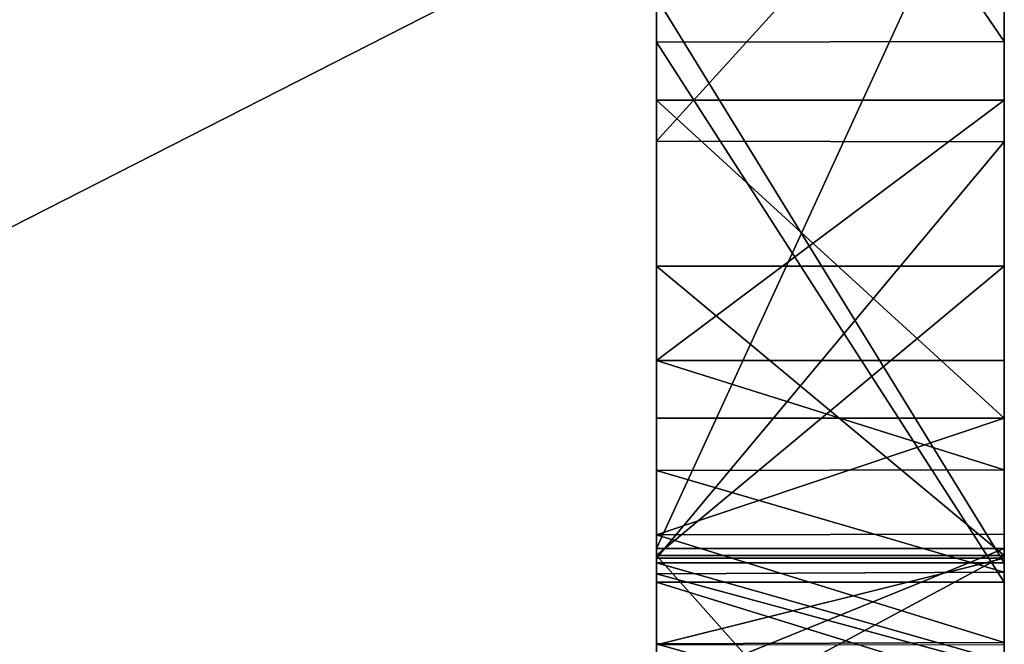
# Model space of a CAD drawing. Header units: millimetres. Extents: x -50 to 50, y -22 to 96.
# Tile 297 of 374: x 43.584 to 45, y 5.739 to 6.636. Entities that reach past the tile are written whole.
import ezdxf

# ---------------------------------------------------------------- set-up
doc = ezdxf.new("R2010")
doc.units = ezdxf.units.MM
doc.header["$LTSCALE"] = 65.185185
for name, color, linetype in [('1159', 7, 'CONTINUOUS'), ('1164', 7, 'CONTINUOUS'), ('1172', 7, 'CONTINUOUS'), ('1173', 7, 'CONTINUOUS'), ('808', 7, 'CONTINUOUS'), ('835', 7, 'CONTINUOUS'), ('836', 7, 'CONTINUOUS'), ('849', 7, 'CONTINUOUS'), ('850', 7, 'CONTINUOUS'), ('851', 7, 'CONTINUOUS'), ('852', 7, 'CONTINUOUS'), ('853', 7, 'CONTINUOUS'), ('871', 7, 'CONTINUOUS'), ('872', 7, 'CONTINUOUS'), ('875', 7, 'CONTINUOUS'), ('876', 7, 'CONTINUOUS'), ('878', 7, 'CONTINUOUS'), ('879', 7, 'CONTINUOUS'), ('880', 7, 'CONTINUOUS'), ('881', 7, 'CONTINUOUS'), ('914', 7, 'CONTINUOUS'), ('915', 7, 'CONTINUOUS'), ('916', 7, 'CONTINUOUS'), ('917', 7, 'CONTINUOUS'), ('918', 7, 'CONTINUOUS')]:
    doc.layers.add(name, color=color, linetype=linetype)

msp = doc.modelspace()

# ---------------------------------------------------------------- linework, layer by layer
at = {"layer": '1159', "linetype": 'CONTINUOUS'}
for points in [[(39, 6.811, 13.9234), (39, 4.0118, 14.9718), (44.5, 6.811, 13.9234), (39, 6.811, 13.9234)], [(39, 4.0118, 14.9718), (44.5, 4.0117, 14.9718), (44.5, 6.811, 13.9234), (39, 4.0118, 14.9718)]]:
    msp.add_3dface(points, dxfattribs=at)
at = {"layer": '1164', "linetype": 'CONTINUOUS'}
for points in [[(39, 4.0118, -14.9718), (39, 6.811, -13.9234), (44.5, 4.0117, -14.9718), (39, 4.0118, -14.9718)], [(39, 6.811, -13.9234), (44.5, 6.811, -13.9234), (44.5, 4.0117, -14.9718), (39, 6.811, -13.9234)]]:
    msp.add_3dface(points, dxfattribs=at)
at = {"layer": '1172', "linetype": 'CONTINUOUS'}
for points in [[(45, 6.6049, 2.6092), (45, 7.3377, 3.2202), (45, 6.4607, 2.9547), (45, 6.6049, 2.6092)], [(45, 7.3377, 3.2202), (45, 7.0122, 3.4557), (45, 6.4607, 2.9547), (45, 7.3377, 3.2202)], [(45, 6.9631, 7.2962), (45, 5.8765, 7.5693), (45, 4.7676, 7.3054), (45, 6.9631, 7.2962)], [(45, 6.9631, 7.2962), (45, 4.7676, 7.3054), (45, 4.666, 7.2355), (45, 6.9631, 7.2962)], [(45, 6.9631, 7.2962), (45, 4.666, 7.2355), (45, 5.8557, 7.1953), (45, 6.9631, 7.2962)], [(45, 6.9631, 7.2962), (45, 5.8557, 7.1953), (45, 6.6676, 7.0103), (45, 6.9631, 7.2962)], [(45, 4.9123, 2.6423), (45, 5.0138, 2.5926), (45, 6.6049, 2.6092), (45, 4.9123, 2.6423)], [(45, 4.9123, 2.6423), (45, 6.6049, 2.6092), (45, 5.8626, 2.8047), (45, 4.9123, 2.6423)], [(45, 5.0138, 2.5926), (45, 5.1268, 2.5473), (45, 6.6049, 2.6092), (45, 5.0138, 2.5926)], [(45, 5.1268, 2.5473), (45, 5.2501, 2.508), (45, 6.6049, 2.6092), (45, 5.1268, 2.5473)], [(45, 5.2501, 2.508), (45, 5.3839, 2.4756), (45, 6.6049, 2.6092), (45, 5.2501, 2.508)], [(45, 5.3839, 2.4756), (45, 5.5258, 2.4513), (45, 6.6049, 2.6092), (45, 5.3839, 2.4756)], [(45, 5.5258, 2.4513), (45, 5.6736, 2.4365), (45, 6.6049, 2.6092), (45, 5.5258, 2.4513)], [(45, 5.6736, 2.4365), (45, 5.828, 2.4307), (45, 6.6049, 2.6092), (45, 5.6736, 2.4365)], [(45, 6.6049, 2.6092), (45, 6.4607, 2.9547), (45, 5.8626, 2.8047), (45, 6.6049, 2.6092)], [(45, 5.1216, 4.8269), (45, 6.1466, 4.6607), (45, 6.5205, 5.0346), (45, 5.1216, 4.8269)], [(45, 5.1216, 4.8269), (45, 6.5205, 5.0346), (45, 6.0635, 5.0346), (45, 5.1216, 4.8269)], [(45, 6.1466, 4.6607), (45, 6.5205, 4.6607), (45, 6.5205, 5.0346), (45, 6.1466, 4.6607)], [(45, 5.1216, 4.8269), (45, 5.9896, 4.6574), (45, 6.1466, 4.6607), (45, 5.1216, 4.8269)], [(45, 5.1216, 4.8269), (45, 6.0635, 5.0346), (45, 5.8972, 5.0385), (45, 5.1216, 4.8269)], [(45, 5.1216, 4.8269), (45, 5.8423, 4.6475), (45, 5.9896, 4.6574), (45, 5.1216, 4.8269)], [(45, 5.1216, 4.8269), (45, 5.8972, 5.0385), (45, 5.7414, 5.0499), (45, 5.1216, 4.8269)], [(45, 5.8765, 7.5693), (45, 5.6735, 7.5627), (45, 5.4854, 7.5446), (45, 5.8765, 7.5693)], [(45, 5.8765, 7.5693), (45, 5.4854, 7.5446), (45, 5.3122, 7.5148), (45, 5.8765, 7.5693)], [(45, 5.8765, 7.5693), (45, 5.3122, 7.5148), (45, 5.1538, 7.475), (45, 5.8765, 7.5693)], [(45, 5.8765, 7.5693), (45, 5.1538, 7.475), (45, 5.0104, 7.426), (45, 5.8765, 7.5693)], [(45, 5.8765, 7.5693), (45, 5.0104, 7.426), (45, 4.8822, 7.3691), (45, 5.8765, 7.5693)], [(45, 5.8765, 7.5693), (45, 4.8822, 7.3691), (45, 4.7676, 7.3054), (45, 5.8765, 7.5693)], [(45, 4.7391, 2.754), (45, 4.821, 2.6964), (45, 5.8626, 2.8047), (45, 4.7391, 2.754)], [(45, 4.7391, 2.754), (45, 5.8626, 2.8047), (45, 5.7384, 2.8079), (45, 4.7391, 2.754)], [(45, 4.821, 2.6964), (45, 4.9123, 2.6423), (45, 5.8626, 2.8047), (45, 4.821, 2.6964)], [(45, 5.8557, 7.1953), (45, 4.666, 7.2355), (45, 5.7143, 7.1913), (45, 5.8557, 7.1953)], [(45, 5.1216, 4.8269), (45, 5.7045, 4.631), (45, 5.8423, 4.6475), (45, 5.1216, 4.8269)], [(45, 5.1216, 4.8269), (45, 5.7414, 5.0499), (45, 5.5961, 5.0688), (45, 5.1216, 4.8269)]]:
    msp.add_3dface(points, dxfattribs=at)
at = {"layer": '1173', "linetype": 'CONTINUOUS'}
for points in [[(45, 5.8665, -2.5), (45, 5.8665, -5.1524), (45, 6.282, -6.1011), (45, 5.8665, -2.5)], [(45, 5.8665, -2.5), (45, 6.282, -6.1011), (45, 6.282, -2.5), (45, 5.8665, -2.5)], [(45, 5.8665, -5.1524), (45, 5.8665, -5.554), (45, 6.282, -6.1011), (45, 5.8665, -5.1524)], [(45, 5.8665, -5.554), (45, 5.8665, -6.1011), (45, 6.282, -6.1011), (45, 5.8665, -5.554)], [(45, 5.8665, -5.1524), (45, 5.5977, -5.454), (45, 5.8665, -5.554), (45, 5.8665, -5.1524)], [(45, 5.5977, -5.454), (45, 5.306, -6.0266), (45, 5.8665, -5.554), (45, 5.5977, -5.454)]]:
    msp.add_3dface(points, dxfattribs=at)
at = {"layer": '808', "linetype": 'CONTINUOUS'}
for points in [[(44.5, 6.6039, 2.6087), (44.5, 6.811, -13.9234), (44.5, 7.3377, 3.2202), (44.5, 6.6039, 2.6087)], [(44.5, 6.4615, 2.9552), (44.5, 7.0122, 3.4557), (44.5, 6.5205, 4.6607), (44.5, 6.4615, 2.9552)], [(44.5, 6.5205, 4.6607), (44.5, 7.0122, 3.4557), (44.5, 6.5205, 5.0346), (44.5, 6.5205, 4.6607)], [(44.5, 6.5205, 5.0346), (44.5, 7.0122, 3.4557), (44.5, 6.6681, 7.0101), (44.5, 6.5205, 5.0346)], [(44.5, 6.9626, 7.2965), (44.5, 6.811, 13.9234), (44.5, 5.8765, 7.5693), (44.5, 6.9626, 7.2965)], [(44.5, 6.811, 13.9234), (44.5, 4.0117, 14.9718), (44.5, 5.8765, 7.5693), (44.5, 6.811, 13.9234)], [(44.5, 4.0117, -14.9718), (44.5, 6.811, -13.9234), (44.5, 4.1084, -5.983), (44.5, 4.0117, -14.9718)], [(44.5, 4.1084, -5.983), (44.5, 6.811, -13.9234), (44.5, 4.6685, -6.1704), (44.5, 4.1084, -5.983)], [(44.5, 4.6685, -6.1704), (44.5, 6.811, -13.9234), (44.5, 5.3067, -6.0262), (44.5, 4.6685, -6.1704)], [(44.5, 5.3067, -6.0262), (44.5, 6.811, -13.9234), (44.5, 5.8665, -6.1011), (44.5, 5.3067, -6.0262)], [(44.5, 5.8665, -6.1011), (44.5, 6.811, -13.9234), (44.5, 6.282, -6.1011), (44.5, 5.8665, -6.1011)], [(44.5, 6.282, -6.1011), (44.5, 6.811, -13.9234), (44.5, 6.282, -2.5), (44.5, 6.282, -6.1011)], [(44.5, 6.282, -2.5), (44.5, 6.811, -13.9234), (44.5, 6.6039, 2.6087), (44.5, 6.282, -2.5)], [(44.5, 5.8557, 7.1953), (44.5, 6.5205, 5.0346), (44.5, 6.6681, 7.0101), (44.5, 5.8557, 7.1953)], [(44.5, 5.828, 2.4307), (44.5, 6.282, -2.5), (44.5, 6.6039, 2.6087), (44.5, 5.828, 2.4307)], [(44.5, 6.1466, 4.6607), (44.5, 6.4615, 2.9552), (44.5, 6.5205, 4.6607), (44.5, 6.1466, 4.6607)], [(44.5, 6.0635, 5.0346), (44.5, 6.5205, 5.0346), (44.5, 5.8557, 7.1953), (44.5, 6.0635, 5.0346)], [(44.5, 5.8626, 2.8047), (44.5, 6.4615, 2.9552), (44.5, 5.9883, 4.6573), (44.5, 5.8626, 2.8047)], [(44.5, 5.9883, 4.6573), (44.5, 6.4615, 2.9552), (44.5, 6.1466, 4.6607), (44.5, 5.9883, 4.6573)], [(44.5, 5.8665, -2.5), (44.5, 6.282, -2.5), (44.5, 5.828, 2.4307), (44.5, 5.8665, -2.5)], [(44.5, 5.8959, 5.0385), (44.5, 6.0635, 5.0346), (44.5, 5.8557, 7.1953), (44.5, 5.8959, 5.0385)], [(44.5, 5.8401, 4.6473), (44.5, 5.8626, 2.8047), (44.5, 5.9883, 4.6573), (44.5, 5.8401, 4.6473)], [(44.5, 5.7393, 5.0501), (44.5, 5.8959, 5.0385), (44.5, 5.8557, 7.1953), (44.5, 5.7393, 5.0501)], [(44.5, 5.8765, 7.5693), (44.5, 4.0117, 14.9718), (44.5, 5.6732, 7.5627), (44.5, 5.8765, 7.5693)], [(44.5, 5.8665, -5.1524), (44.5, 5.8665, -2.5), (44.5, 5.828, 2.4307), (44.5, 5.8665, -5.1524)], [(44.5, 5.5977, -5.454), (44.5, 5.8665, -5.1524), (44.5, 5.6737, 2.4365), (44.5, 5.5977, -5.454)], [(44.5, 5.6737, 2.4365), (44.5, 5.8665, -5.1524), (44.5, 5.828, 2.4307), (44.5, 5.6737, 2.4365)], [(44.5, 5.8665, -5.554), (44.5, 5.3067, -6.0262), (44.5, 5.8665, -6.1011), (44.5, 5.8665, -5.554)], [(44.5, 5.7382, 2.8079), (44.5, 5.8626, 2.8047), (44.5, 5.8401, 4.6473), (44.5, 5.7382, 2.8079)], [(44.5, 5.7127, 7.1912), (44.5, 5.7393, 5.0501), (44.5, 5.8557, 7.1953), (44.5, 5.7127, 7.1912)], [(44.5, 5.702, 4.6307), (44.5, 5.7382, 2.8079), (44.5, 5.8401, 4.6473), (44.5, 5.702, 4.6307)], [(44.5, 5.5935, 5.0692), (44.5, 5.7393, 5.0501), (44.5, 5.7127, 7.1912), (44.5, 5.5935, 5.0692)]]:
    msp.add_3dface(points, dxfattribs=at)
at = {"layer": '835', "linetype": 'CONTINUOUS'}
for points in [[(44.5, 5.8665, -2.5), (44.5, 5.8665, -5.1524), (45, 5.8665, -2.5), (44.5, 5.8665, -2.5)], [(45, 5.8665, -2.5), (44.5, 5.8665, -5.1524), (45, 5.8665, -5.1524), (45, 5.8665, -2.5)]]:
    msp.add_3dface(points, dxfattribs=at)
at = {"layer": '836', "linetype": 'CONTINUOUS'}
for points in [[(44.5, 5.8665, -5.1524), (44.5, 5.5977, -5.454), (45, 5.8665, -5.1524), (44.5, 5.8665, -5.1524)], [(45, 5.8665, -5.1524), (44.5, 5.5977, -5.454), (45, 5.5977, -5.454), (45, 5.8665, -5.1524)]]:
    msp.add_3dface(points, dxfattribs=at)
at = {"layer": '849', "linetype": 'CONTINUOUS'}
for points in [[(44.5, 5.3067, -6.0262), (44.5, 5.8665, -5.554), (45, 5.306, -6.0266), (44.5, 5.3067, -6.0262)], [(45, 5.306, -6.0266), (44.5, 5.8665, -5.554), (45, 5.8665, -5.554), (45, 5.306, -6.0266)]]:
    msp.add_3dface(points, dxfattribs=at)
at = {"layer": '850', "linetype": 'CONTINUOUS'}
for points in [[(44.5, 5.8665, -5.554), (44.5, 5.8665, -6.1011), (45, 5.8665, -5.554), (44.5, 5.8665, -5.554)], [(45, 5.8665, -5.554), (44.5, 5.8665, -6.1011), (45, 5.8665, -6.1011), (45, 5.8665, -5.554)]]:
    msp.add_3dface(points, dxfattribs=at)
at = {"layer": '851', "linetype": 'CONTINUOUS'}
for points in [[(44.5, 5.8665, -6.1011), (44.5, 6.282, -6.1011), (45, 6.282, -6.1011), (44.5, 5.8665, -6.1011)], [(45, 5.8665, -6.1011), (44.5, 5.8665, -6.1011), (45, 6.282, -6.1011), (45, 5.8665, -6.1011)]]:
    msp.add_3dface(points, dxfattribs=at)
at = {"layer": '852', "linetype": 'CONTINUOUS'}
for points in [[(44.5, 6.282, -6.1011), (44.5, 6.282, -2.5), (45, 6.282, -6.1011), (44.5, 6.282, -6.1011)], [(45, 6.282, -6.1011), (44.5, 6.282, -2.5), (45, 6.282, -2.5), (45, 6.282, -6.1011)]]:
    msp.add_3dface(points, dxfattribs=at)
at = {"layer": '853', "linetype": 'CONTINUOUS'}
for points in [[(44.5, 6.282, -2.5), (44.5, 5.8665, -2.5), (45, 5.8665, -2.5), (44.5, 6.282, -2.5)], [(44.5, 6.282, -2.5), (45, 5.8665, -2.5), (45, 6.282, -2.5), (44.5, 6.282, -2.5)]]:
    msp.add_3dface(points, dxfattribs=at)
at = {"layer": '871', "linetype": 'CONTINUOUS'}
for points in [[(44.5, 6.9626, 7.2965), (44.5, 5.8765, 7.5693), (45, 6.9631, 7.2962), (44.5, 6.9626, 7.2965)], [(45, 6.9631, 7.2962), (44.5, 5.8765, 7.5693), (45, 5.8765, 7.5693), (45, 6.9631, 7.2962)]]:
    msp.add_3dface(points, dxfattribs=at)
at = {"layer": '872', "linetype": 'CONTINUOUS'}
for points in [[(44.5, 5.8765, 7.5693), (44.5, 5.6732, 7.5627), (45, 5.8765, 7.5693), (44.5, 5.8765, 7.5693)], [(45, 5.8765, 7.5693), (44.5, 5.6732, 7.5627), (45, 5.6735, 7.5627), (45, 5.8765, 7.5693)]]:
    msp.add_3dface(points, dxfattribs=at)
at = {"layer": '875', "linetype": 'CONTINUOUS'}
for points in [[(44.5, 5.6737, 2.4365), (44.5, 5.828, 2.4307), (45, 5.6736, 2.4365), (44.5, 5.6737, 2.4365)], [(45, 5.6736, 2.4365), (44.5, 5.828, 2.4307), (45, 5.828, 2.4307), (45, 5.6736, 2.4365)]]:
    msp.add_3dface(points, dxfattribs=at)
at = {"layer": '876', "linetype": 'CONTINUOUS'}
for points in [[(44.5, 6.6039, 2.6087), (44.5, 7.3377, 3.2202), (45, 6.6049, 2.6092), (44.5, 6.6039, 2.6087)], [(45, 6.6049, 2.6092), (44.5, 7.3377, 3.2202), (45, 7.3377, 3.2202), (45, 6.6049, 2.6092)], [(45, 5.828, 2.4307), (44.5, 6.6039, 2.6087), (45, 6.6049, 2.6092), (45, 5.828, 2.4307)], [(44.5, 5.828, 2.4307), (44.5, 6.6039, 2.6087), (45, 5.828, 2.4307), (44.5, 5.828, 2.4307)]]:
    msp.add_3dface(points, dxfattribs=at)
at = {"layer": '878', "linetype": 'CONTINUOUS'}
for points in [[(44.5, 7.0122, 3.4557), (44.5, 6.4615, 2.9552), (45, 7.0122, 3.4557), (44.5, 7.0122, 3.4557)], [(45, 7.0122, 3.4557), (44.5, 6.4615, 2.9552), (45, 6.4607, 2.9547), (45, 7.0122, 3.4557)], [(44.5, 6.4615, 2.9552), (44.5, 5.8626, 2.8047), (45, 6.4607, 2.9547), (44.5, 6.4615, 2.9552)], [(45, 6.4607, 2.9547), (44.5, 5.8626, 2.8047), (45, 5.8626, 2.8047), (45, 6.4607, 2.9547)]]:
    msp.add_3dface(points, dxfattribs=at)
at = {"layer": '879', "linetype": 'CONTINUOUS'}
for points in [[(44.5, 5.8626, 2.8047), (44.5, 5.7382, 2.8079), (45, 5.8626, 2.8047), (44.5, 5.8626, 2.8047)], [(45, 5.8626, 2.8047), (44.5, 5.7382, 2.8079), (45, 5.7384, 2.8079), (45, 5.8626, 2.8047)]]:
    msp.add_3dface(points, dxfattribs=at)
at = {"layer": '880', "linetype": 'CONTINUOUS'}
for points in [[(44.5, 5.9883, 4.6573), (44.5, 6.1466, 4.6607), (45, 5.9896, 4.6574), (44.5, 5.9883, 4.6573)], [(45, 5.9896, 4.6574), (44.5, 6.1466, 4.6607), (45, 6.1466, 4.6607), (45, 5.9896, 4.6574)], [(45, 5.8423, 4.6475), (44.5, 5.9883, 4.6573), (45, 5.9896, 4.6574), (45, 5.8423, 4.6475)], [(44.5, 5.8401, 4.6473), (44.5, 5.9883, 4.6573), (45, 5.8423, 4.6475), (44.5, 5.8401, 4.6473)], [(45, 5.7045, 4.631), (44.5, 5.8401, 4.6473), (45, 5.8423, 4.6475), (45, 5.7045, 4.631)], [(44.5, 5.702, 4.6307), (44.5, 5.8401, 4.6473), (45, 5.7045, 4.631), (44.5, 5.702, 4.6307)]]:
    msp.add_3dface(points, dxfattribs=at)
at = {"layer": '881', "linetype": 'CONTINUOUS'}
for points in [[(44.5, 6.1466, 4.6607), (44.5, 6.5205, 4.6607), (45, 6.5205, 4.6607), (44.5, 6.1466, 4.6607)], [(45, 6.1466, 4.6607), (44.5, 6.1466, 4.6607), (45, 6.5205, 4.6607), (45, 6.1466, 4.6607)]]:
    msp.add_3dface(points, dxfattribs=at)
at = {"layer": '914', "linetype": 'CONTINUOUS'}
for points in [[(44.5, 6.5205, 4.6607), (44.5, 6.5205, 5.0346), (45, 6.5205, 5.0346), (44.5, 6.5205, 4.6607)], [(45, 6.5205, 4.6607), (44.5, 6.5205, 4.6607), (45, 6.5205, 5.0346), (45, 6.5205, 4.6607)]]:
    msp.add_3dface(points, dxfattribs=at)
at = {"layer": '915', "linetype": 'CONTINUOUS'}
for points in [[(44.5, 6.5205, 5.0346), (44.5, 6.0635, 5.0346), (45, 6.0635, 5.0346), (44.5, 6.5205, 5.0346)], [(45, 6.5205, 5.0346), (44.5, 6.5205, 5.0346), (45, 6.0635, 5.0346), (45, 6.5205, 5.0346)]]:
    msp.add_3dface(points, dxfattribs=at)
at = {"layer": '916', "linetype": 'CONTINUOUS'}
for points in [[(44.5, 6.0635, 5.0346), (44.5, 5.8959, 5.0385), (45, 6.0635, 5.0346), (44.5, 6.0635, 5.0346)], [(45, 6.0635, 5.0346), (44.5, 5.8959, 5.0385), (45, 5.8972, 5.0385), (45, 6.0635, 5.0346)], [(45, 5.8972, 5.0385), (44.5, 5.8959, 5.0385), (45, 5.7414, 5.0499), (45, 5.8972, 5.0385)], [(44.5, 5.8959, 5.0385), (44.5, 5.7393, 5.0501), (45, 5.7414, 5.0499), (44.5, 5.8959, 5.0385)], [(45, 5.7414, 5.0499), (44.5, 5.7393, 5.0501), (45, 5.5961, 5.0688), (45, 5.7414, 5.0499)], [(44.5, 5.7393, 5.0501), (44.5, 5.5935, 5.0692), (45, 5.5961, 5.0688), (44.5, 5.7393, 5.0501)]]:
    msp.add_3dface(points, dxfattribs=at)
at = {"layer": '917', "linetype": 'CONTINUOUS'}
for points in [[(44.5, 5.7127, 7.1912), (44.5, 5.8557, 7.1953), (45, 5.7143, 7.1913), (44.5, 5.7127, 7.1912)], [(45, 5.7143, 7.1913), (44.5, 5.8557, 7.1953), (45, 5.8557, 7.1953), (45, 5.7143, 7.1913)]]:
    msp.add_3dface(points, dxfattribs=at)
at = {"layer": '918', "linetype": 'CONTINUOUS'}
for points in [[(44.5, 5.8557, 7.1953), (44.5, 6.6681, 7.0101), (45, 5.8557, 7.1953), (44.5, 5.8557, 7.1953)], [(45, 5.8557, 7.1953), (44.5, 6.6681, 7.0101), (45, 6.6676, 7.0103), (45, 5.8557, 7.1953)]]:
    msp.add_3dface(points, dxfattribs=at)

doc.saveas('drawing.dxf')
